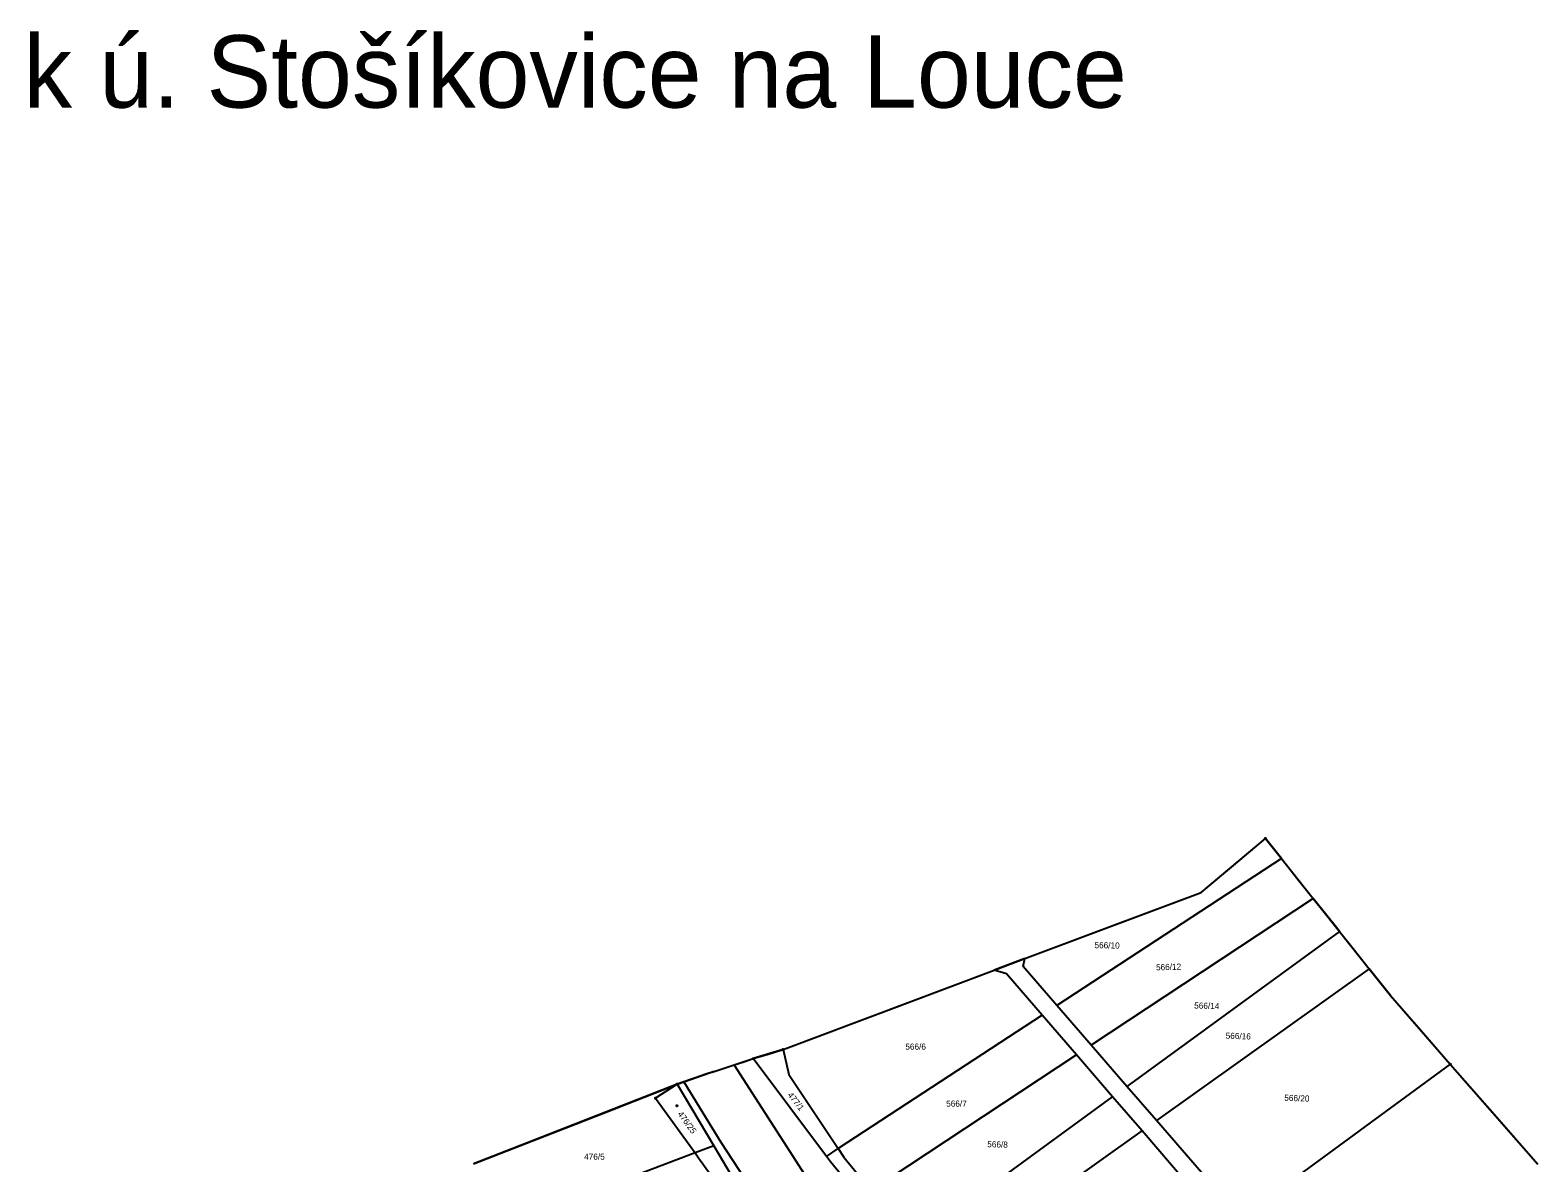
# Model space of a CAD drawing. Extents: x -634640 to -629202, y -1196156 to -1190068.
# Drawn here: x -630713.6 to -630297.1, y -1191945.1 to -1191632.2 of the extents above; entities that cross this region are included whole.
import ezdxf

# ---------------------------------------------------------------- set-up
doc = ezdxf.new("R2010")
doc.units = 0
for name, color, linetype in [('Katastry mimo ObPÚ', 7, 'Continuous'), ('Obvod převzatý', 7, 'Continuous'), ('Vrstva 1', 7, 'Continuous'), ('Vrstva 2', 7, 'Continuous'), ('Vrstva 5', 7, 'Continuous'), ('Vrstva 8', 7, 'Continuous')]:
    doc.layers.add(name, color=color, linetype=linetype)

msp = doc.modelspace()

# ---------------------------------------------------------------- linework, layer by layer
at = {"layer": 'Obvod převzatý'}
msp.add_lwpolyline([(-630591.08, -1191945.41), (-630576.5, -1191939.7), (-630555.665, -1191931.54), (-630534.83, -1191923.38), (-630532.97, -1191922.73), (-630525.9, -1191920.295), (-630524.6, -1191919.87), (-630521.84, -1191918.965), (-630519.08, -1191918.06), (-630516.445, -1191917.195), (-630513.81, -1191916.33), (-630509.695, -1191915.055), (-630505.58, -1191913.78), (-630476.405, -1191902.825), (-630447.23, -1191891.87), (-630438.82, -1191888.71), (-630414.445, -1191879.56), (-630390.07, -1191870.41), (-630381.19, -1191862.945), (-630372.31, -1191855.48), (-630370.11, -1191858.25), (-630367.91, -1191861.02), (-630363.53, -1191866.54), (-630359.15, -1191872.06), (-630355.76, -1191876.325), (-630351.85, -1191881.24), (-630347.76, -1191886.395), (-630343.67, -1191891.55), (-630340.745, -1191895.23), (-630337.82, -1191898.91), (-630329.54, -1191908.38), (-630321.26, -1191917.85), (-630309.17, -1191931.68), (-630297.08, -1191945.51)], dxfattribs=at)
at = {"layer": 'Vrstva 1'}
for p, q in [((-630390.07, -1191870.41), (-630372.31, -1191855.48)), ((-630367.91, -1191861.02), (-630372.31, -1191855.48)), ((-630367.91, -1191861.02), (-630429.94, -1191901.63)), ((-630367.91, -1191861.02), (-630359.15, -1191872.06)), ((-630438.82, -1191888.71), (-630390.07, -1191870.41)), ((-630359.15, -1191872.06), (-630420.46, -1191912.6)), ((-630352.37, -1191880.59), (-630359.15, -1191872.06)), ((-630351.85, -1191881.24), (-630410.59, -1191924.01)), ((-630351.85, -1191881.24), (-630352.37, -1191880.59)), ((-630351.85, -1191881.24), (-630343.67, -1191891.55)), ((-630438.82, -1191888.71), (-630447.23, -1191891.87)), ((-630439.28, -1191890.86), (-630438.82, -1191888.71)), ((-630429.94, -1191901.63), (-630439.28, -1191890.86)), ((-630505.58, -1191913.78), (-630447.23, -1191891.87)), ((-630443.83, -1191892.9), (-630447.23, -1191891.87)), ((-630434.01, -1191904.3), (-630443.83, -1191892.9)), ((-630343.67, -1191891.55), (-630402.42, -1191933.44)), ((-630337.82, -1191898.91), (-630343.67, -1191891.55)), ((-630337.82, -1191898.91), (-630321.26, -1191917.85)), ((-630420.46, -1191912.6), (-630429.94, -1191901.63)), ((-630434.01, -1191904.3), (-630490.38, -1191941.2)), ((-630424.53, -1191915.29), (-630434.01, -1191904.3)), ((-630505.58, -1191913.78), (-630513.81, -1191916.33)), ((-630505.58, -1191913.78), (-630503.97, -1191920.73)), ((-630424.53, -1191915.29), (-630481.24, -1191952.8)), ((-630414.55, -1191926.89), (-630424.53, -1191915.29)), ((-630410.59, -1191924.01), (-630420.46, -1191912.6)), ((-630524.6, -1191919.87), (-630527.2, -1191920.72)), ((-630524.6, -1191919.87), (-630519.08, -1191918.06)), ((-630519.08, -1191918.06), (-630513.81, -1191916.33)), ((-630499.49, -1191948.5), (-630519.08, -1191918.06)), ((-630493.62, -1191943.33), (-630513.81, -1191916.33)), ((-630321.26, -1191917.85), (-630379.18, -1191960.29)), ((-630321.26, -1191917.85), (-630297.08, -1191945.51)), ((-630534.83, -1191923.38), (-630576.5, -1191939.7)), ((-630534.83, -1191923.38), (-630540.78, -1191927.24)), ((-630532.97, -1191922.73), (-630534.83, -1191923.38)), ((-630534.83, -1191923.38), (-630524.68, -1191940.45)), ((-630527.89, -1191920.96), (-630532.97, -1191922.73)), ((-630532.97, -1191922.73), (-630522.76, -1191939.41)), ((-630527.2, -1191920.72), (-630527.89, -1191920.96)), ((-630503.97, -1191920.73), (-630490.38, -1191941.2)), ((-630402.42, -1191933.44), (-630410.59, -1191924.01)), ((-630540.78, -1191927.24), (-630529.84, -1191942.39)), ((-630469.63, -1191966.98), (-630414.55, -1191926.89)), ((-630406.43, -1191936.3), (-630414.55, -1191926.89)), ((-630462.2, -1191976.05), (-630406.43, -1191936.3)), ((-630383.22, -1191963.25), (-630406.43, -1191936.3)), ((-630379.18, -1191960.29), (-630402.42, -1191933.44)), ((-630576.5, -1191939.7), (-630591.08, -1191945.41)), ((-630524.68, -1191940.45), (-630529.84, -1191942.39)), ((-630524.68, -1191940.45), (-630509.27, -1191966.37)), ((-630522.76, -1191939.41), (-630512.01, -1191955.78)), ((-630529.84, -1191942.39), (-630573.3, -1191958.76)), ((-630529.84, -1191942.39), (-630528.9, -1191943.69)), ((-630528.9, -1191943.69), (-630511.97, -1191967.38)), ((-630493.62, -1191943.33), (-630490.38, -1191941.2)), ((-630492.47, -1191944.88), (-630493.62, -1191943.33)), ((-630484.27, -1191954.8), (-630492.47, -1191944.88)), ((-630490.38, -1191941.2), (-630488.82, -1191943.55)), ((-630488.82, -1191943.55), (-630481.24, -1191952.8))]:
    msp.add_line(p, q, dxfattribs=at)
at = {"layer": 'Vrstva 5'}
msp.add_lwpolyline([(-630534.7, -1191929.308), (-630534.743, -1191929.477), (-630534.912, -1191929.52), (-630535.04, -1191929.392), (-630534.997, -1191929.223), (-630534.828, -1191929.18), (-630534.7, -1191929.308)], dxfattribs=at)
at = {"layer": 'Vrstva 8'}
for points in [[(-630372.22, -1191855.33), (-630372.13, -1191855.48), (-630372.22, -1191855.63), (-630372.4, -1191855.63), (-630372.49, -1191855.48), (-630372.4, -1191855.33), (-630372.22, -1191855.33)], [(-630505.49, -1191913.63), (-630505.4, -1191913.78), (-630505.49, -1191913.93), (-630505.67, -1191913.93), (-630505.76, -1191913.78), (-630505.67, -1191913.63), (-630505.49, -1191913.63)], [(-630513.72, -1191916.18), (-630513.63, -1191916.33), (-630513.72, -1191916.48), (-630513.9, -1191916.48), (-630513.99, -1191916.33), (-630513.9, -1191916.18), (-630513.72, -1191916.18)], [(-630321.17, -1191917.7), (-630321.08, -1191917.85), (-630321.17, -1191918), (-630321.35, -1191918), (-630321.44, -1191917.85), (-630321.35, -1191917.7), (-630321.17, -1191917.7)], [(-630534.74, -1191923.23), (-630534.65, -1191923.38), (-630534.74, -1191923.53), (-630534.92, -1191923.53), (-630535.01, -1191923.38), (-630534.92, -1191923.23), (-630534.74, -1191923.23)], [(-630540.69, -1191927.09), (-630540.6, -1191927.24), (-630540.69, -1191927.39), (-630540.87, -1191927.39), (-630540.96, -1191927.24), (-630540.87, -1191927.09), (-630540.69, -1191927.09)]]:
    msp.add_lwpolyline(points, dxfattribs=at)

# ---------------------------------------------------------------- texts
at = {"layer": 'Katastry mimo ObPÚ'}
msp.add_text('k ú. Stošíkovice na Louce', height=20, dxfattribs=at).set_placement((-630715.374, -1191653.596))
at = {"layer": 'Vrstva 2'}
for s, rotation, p in [('566/10', 358.90076, (-630419.563, -1191885.805)), ('566/12', 1.71887, (-630402.533, -1191891.953)), ('566/14', 358.3851, (-630392.033, -1191902.477)), ('566/16', 357.92673, (-630383.333, -1191910.809)), ('477/1', 308.194, (-630504.473, -1191926.417)), ('566/20', 357.92673, (-630367.143, -1191927.969)), ('476/25', 306.01676, (-630534.832, -1191931.636)), ('566/8', 358.55699, (-630449.193, -1191940.806))]:
    msp.add_text(s, height=1.7, rotation=rotation, dxfattribs=at).set_placement(p)
for s, p in [('566/6', (-630471.803, -1191913.86)), ('566/7', (-630460.523, -1191929.6)), ('476/5', (-630560.533, -1191944.26))]:
    msp.add_text(s, height=1.7, dxfattribs=at).set_placement(p)

doc.saveas('drawing.dxf')
